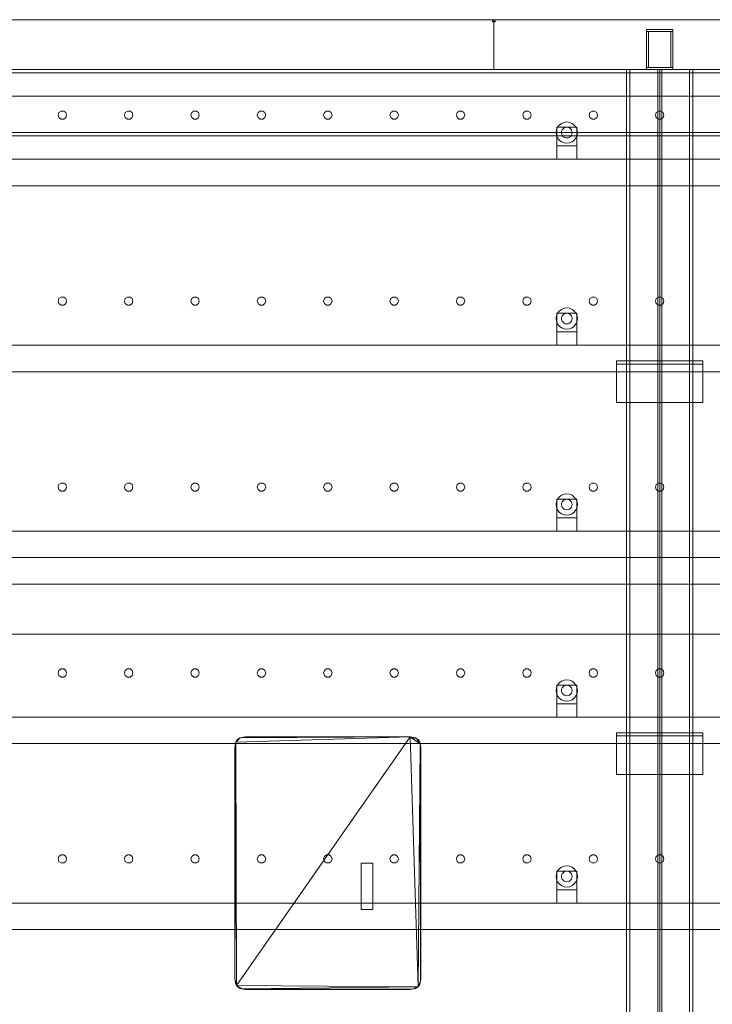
# Model space of a CAD drawing. Header units: millimetres. Extents: x -1970 to 61924, y -58230 to 6847.
# Tile 837 of 925: x 42497 to 43540, y 1518 to 3000. Entities that reach past the tile are written whole.
import ezdxf

# ---------------------------------------------------------------- set-up
doc = ezdxf.new("R2010")
doc.units = ezdxf.units.MM
doc.layers.add('lateral_secador', color=7, linetype='Continuous', lineweight=0)

msp = doc.modelspace()

# ---------------------------------------------------------------- linework, layer by layer
at = {"layer": 'lateral_secador'}
for p, q in [((42211.134, 3000), (43211.134, 3000)), ((43209.134, 3000), (43213.134, 3000)), ((43209.134, 3000), (43209.134, 2997)), ((43209.134, 2997), (43213.134, 2997)), ((43211.134, 2925), (43211.134, 3000)), ((43211.134, 3000), (44211.134, 3000)), ((43213.134, 2997), (43213.134, 3000)), ((43441.134, 2985), (43481.134, 2985)), ((43441.134, 2985), (43441.134, 2982)), ((43441.134, 2982), (43481.134, 2982)), ((43441.134, 2982), (43444.134, 2982)), ((43441.134, 2982), (43441.134, 2928)), ((43444.134, 2928), (43444.134, 2982)), ((43478.134, 2982), (43481.134, 2982)), ((43478.134, 2982), (43478.134, 2928)), ((43481.134, 2982), (43481.134, 2985)), ((43481.134, 2928), (43481.134, 2982)), ((40461.134, 2925), (60461.134, 2925)), ((42211.134, 2925), (43211.134, 2925)), ((42461.134, 2925), (43461.134, 2925)), ((43211.134, 2925), (44211.134, 2925)), ((43411.134, 2925), (43511.134, 2925)), ((43411.134, 2925), (43411.134, 20)), ((43411.134, 2925), (43416.134, 2925)), ((43416.134, 20), (43416.134, 2925)), ((43441.134, 2928), (43481.134, 2928)), ((43441.134, 2928), (43441.134, 2925)), ((43441.134, 2928), (43444.134, 2928)), ((43441.134, 2925), (43481.134, 2925)), ((43458.134, 2925), (43464.134, 2925)), ((43458.134, 2925), (43458.134, 60)), ((43461.134, 0), (43461.134, 2925)), ((43461.134, 2925), (44461.134, 2925)), ((43464.134, 60), (43464.134, 2925)), ((43478.134, 2928), (43481.134, 2928)), ((43481.134, 2925), (43481.134, 2928)), ((43506.134, 2925), (43511.134, 2925)), ((43506.134, 2925), (43506.134, 20)), ((43511.134, 20), (43511.134, 2925)), ((40461.134, 2920), (60461.134, 2920)), ((40461.134, 2885), (60461.134, 2885)), ((42559.172, 2862.389), (42555.997, 2860.082)), ((42563.096, 2862.389), (42559.172, 2862.389)), ((42566.271, 2860.082), (42563.096, 2862.389)), ((42659.172, 2862.389), (42655.997, 2860.082)), ((42663.096, 2862.389), (42659.172, 2862.389)), ((42666.271, 2860.082), (42663.096, 2862.389)), ((42759.172, 2862.389), (42755.997, 2860.082)), ((42763.096, 2862.389), (42759.172, 2862.389)), ((42766.271, 2860.082), (42763.096, 2862.389)), ((42859.172, 2862.389), (42855.997, 2860.082)), ((42863.096, 2862.389), (42859.172, 2862.389)), ((42866.271, 2860.082), (42863.096, 2862.389)), ((42959.172, 2862.389), (42955.997, 2860.082)), ((42963.096, 2862.389), (42959.172, 2862.389)), ((42966.271, 2860.082), (42963.096, 2862.389)), ((43059.172, 2862.389), (43055.997, 2860.082)), ((43063.096, 2862.389), (43059.172, 2862.389)), ((43066.271, 2860.082), (43063.096, 2862.389)), ((43159.172, 2862.389), (43155.997, 2860.082)), ((43163.096, 2862.389), (43159.172, 2862.389)), ((43166.271, 2860.082), (43163.096, 2862.389)), ((43259.172, 2862.389), (43255.997, 2860.082)), ((43263.096, 2862.389), (43259.172, 2862.389)), ((43266.271, 2860.082), (43263.096, 2862.389)), ((43359.172, 2862.389), (43355.997, 2860.082)), ((43363.096, 2862.389), (43359.172, 2862.389)), ((43366.271, 2860.082), (43363.096, 2862.389)), ((43459.172, 2862.389), (43455.997, 2860.082)), ((43463.096, 2862.389), (43459.172, 2862.389)), ((43466.271, 2860.082), (43463.096, 2862.389)), ((42555.997, 2860.082), (42554.784, 2856.35)), ((42554.784, 2856.35), (42555.997, 2852.618)), ((42555.997, 2852.618), (42559.172, 2850.311)), ((42559.172, 2850.311), (42563.096, 2850.311)), ((42563.096, 2850.311), (42566.271, 2852.618)), ((42567.484, 2856.35), (42566.271, 2860.082)), ((42566.271, 2852.618), (42567.484, 2856.35)), ((42655.997, 2860.082), (42654.784, 2856.35)), ((42654.784, 2856.35), (42655.997, 2852.618)), ((42655.997, 2852.618), (42659.172, 2850.311)), ((42659.172, 2850.311), (42663.096, 2850.311)), ((42663.096, 2850.311), (42666.271, 2852.618)), ((42667.484, 2856.35), (42666.271, 2860.082)), ((42666.271, 2852.618), (42667.484, 2856.35)), ((42755.997, 2860.082), (42754.784, 2856.35)), ((42754.784, 2856.35), (42755.997, 2852.618)), ((42755.997, 2852.618), (42759.172, 2850.311)), ((42759.172, 2850.311), (42763.096, 2850.311)), ((42763.096, 2850.311), (42766.271, 2852.618)), ((42767.484, 2856.35), (42766.271, 2860.082)), ((42766.271, 2852.618), (42767.484, 2856.35)), ((42855.997, 2860.082), (42854.784, 2856.35)), ((42854.784, 2856.35), (42855.997, 2852.618)), ((42855.997, 2852.618), (42859.172, 2850.311)), ((42859.172, 2850.311), (42863.096, 2850.311)), ((42863.096, 2850.311), (42866.271, 2852.618)), ((42867.484, 2856.35), (42866.271, 2860.082)), ((42866.271, 2852.618), (42867.484, 2856.35)), ((42955.997, 2860.082), (42954.784, 2856.35)), ((42954.784, 2856.35), (42955.997, 2852.618)), ((42955.997, 2852.618), (42959.172, 2850.311)), ((42959.172, 2850.311), (42963.096, 2850.311)), ((42963.096, 2850.311), (42966.271, 2852.618)), ((42967.484, 2856.35), (42966.271, 2860.082)), ((42966.271, 2852.618), (42967.484, 2856.35)), ((43055.997, 2860.082), (43054.784, 2856.35)), ((43054.784, 2856.35), (43055.997, 2852.618)), ((43055.997, 2852.618), (43059.172, 2850.311)), ((43059.172, 2850.311), (43063.096, 2850.311)), ((43063.096, 2850.311), (43066.271, 2852.618)), ((43067.484, 2856.35), (43066.271, 2860.082)), ((43066.271, 2852.618), (43067.484, 2856.35)), ((43155.997, 2860.082), (43154.784, 2856.35)), ((43154.784, 2856.35), (43155.997, 2852.618)), ((43155.997, 2852.618), (43159.172, 2850.311)), ((43159.172, 2850.311), (43163.096, 2850.311)), ((43163.096, 2850.311), (43166.271, 2852.618)), ((43167.484, 2856.35), (43166.271, 2860.082)), ((43166.271, 2852.618), (43167.484, 2856.35)), ((43255.997, 2860.082), (43254.784, 2856.35)), ((43254.784, 2856.35), (43255.997, 2852.618)), ((43255.997, 2852.618), (43259.172, 2850.311)), ((43259.172, 2850.311), (43263.096, 2850.311)), ((43263.096, 2850.311), (43266.271, 2852.618)), ((43267.484, 2856.35), (43266.271, 2860.082)), ((43266.271, 2852.618), (43267.484, 2856.35)), ((43355.997, 2860.082), (43354.784, 2856.35)), ((43354.784, 2856.35), (43355.997, 2852.618)), ((43355.997, 2852.618), (43359.172, 2850.311)), ((43359.172, 2850.311), (43363.096, 2850.311)), ((43363.096, 2850.311), (43366.271, 2852.618)), ((43367.484, 2856.35), (43366.271, 2860.082)), ((43366.271, 2852.618), (43367.484, 2856.35)), ((43455.997, 2860.082), (43454.784, 2856.35)), ((43454.784, 2856.35), (43455.997, 2852.618)), ((43455.997, 2852.618), (43459.172, 2850.311)), ((43459.172, 2850.311), (43463.096, 2850.311)), ((43463.096, 2850.311), (43466.271, 2852.618)), ((43467.484, 2856.35), (43466.271, 2860.082)), ((43466.271, 2852.618), (43467.484, 2856.35)), ((43305.679, 2834.141), (43305.134, 2830)), ((43307.277, 2838), (43305.679, 2834.141)), ((43306.134, 2838), (43336.134, 2838)), ((43306.134, 2838), (43306.134, 2810)), ((43309.82, 2841.314), (43307.277, 2838)), ((43313.134, 2843.856), (43309.82, 2841.314)), ((43316.993, 2845.455), (43313.134, 2843.856)), ((43313.406, 2832.071), (43313.134, 2830)), ((43314.206, 2834), (43313.406, 2832.071)), ((43315.477, 2835.657), (43314.206, 2834)), ((43317.134, 2836.928), (43315.477, 2835.657)), ((43321.134, 2846), (43316.993, 2845.455)), ((43319.063, 2837.727), (43317.134, 2836.928)), ((43321.134, 2838), (43319.063, 2837.727)), ((43325.275, 2845.455), (43321.134, 2846)), ((43323.204, 2837.727), (43321.134, 2838)), ((43325.134, 2836.928), (43323.204, 2837.727)), ((43326.791, 2835.657), (43325.134, 2836.928)), ((43329.134, 2843.856), (43325.275, 2845.455)), ((43328.062, 2834), (43326.791, 2835.657)), ((43328.861, 2832.071), (43328.062, 2834)), ((43329.134, 2830), (43328.861, 2832.071)), ((43332.448, 2841.314), (43329.134, 2843.856)), ((43334.99, 2838), (43332.448, 2841.314)), ((43336.589, 2834.141), (43334.99, 2838)), ((43336.134, 2810), (43336.134, 2838)), ((43337.134, 2830), (43336.589, 2834.141)), ((40461.134, 2830), (60461.134, 2830)), ((40461.134, 2825), (60461.134, 2825)), ((43305.134, 2830), (43305.679, 2825.859)), ((43305.679, 2825.859), (43307.277, 2822)), ((43307.277, 2822), (43309.82, 2818.686)), ((43309.82, 2818.686), (43313.134, 2816.144)), ((43313.134, 2830), (43313.406, 2827.929)), ((43313.406, 2827.929), (43314.206, 2826)), ((43314.206, 2826), (43315.477, 2824.343)), ((43315.477, 2824.343), (43317.134, 2823.072)), ((43317.134, 2823.072), (43319.063, 2822.273)), ((43319.063, 2822.273), (43321.134, 2822)), ((43321.134, 2822), (43323.204, 2822.273)), ((43323.204, 2822.273), (43325.134, 2823.072)), ((43325.134, 2823.072), (43326.791, 2824.343)), ((43326.791, 2824.343), (43328.062, 2826)), ((43328.062, 2826), (43328.861, 2827.929)), ((43328.861, 2827.929), (43329.134, 2830)), ((43329.134, 2816.144), (43332.448, 2818.686)), ((43332.448, 2818.686), (43334.99, 2822)), ((43334.99, 2822), (43336.589, 2825.859)), ((43336.589, 2825.859), (43337.134, 2830)), ((43306.134, 2810), (43336.134, 2810)), ((43306.134, 2810), (43306.134, 2790)), ((43313.134, 2816.144), (43316.993, 2814.545)), ((43316.993, 2814.545), (43321.134, 2814)), ((43321.134, 2814), (43325.275, 2814.545)), ((43325.275, 2814.545), (43329.134, 2816.144)), ((43336.134, 2790), (43336.134, 2810)), ((40811.134, 2790), (60111.134, 2790)), ((43306.134, 2790), (43336.134, 2790)), ((40811.134, 2750), (60111.134, 2750)), ((42555.997, 2580.082), (42554.784, 2576.35)), ((42559.172, 2582.389), (42555.997, 2580.082)), ((42563.096, 2582.389), (42559.172, 2582.389)), ((42566.271, 2580.082), (42563.096, 2582.389)), ((42567.484, 2576.35), (42566.271, 2580.082)), ((42655.997, 2580.082), (42654.784, 2576.35)), ((42659.172, 2582.389), (42655.997, 2580.082)), ((42663.096, 2582.389), (42659.172, 2582.389)), ((42666.271, 2580.082), (42663.096, 2582.389)), ((42667.484, 2576.35), (42666.271, 2580.082)), ((42755.997, 2580.082), (42754.784, 2576.35)), ((42759.172, 2582.389), (42755.997, 2580.082)), ((42763.096, 2582.389), (42759.172, 2582.389)), ((42766.271, 2580.082), (42763.096, 2582.389)), ((42767.484, 2576.35), (42766.271, 2580.082)), ((42855.997, 2580.082), (42854.784, 2576.35)), ((42859.172, 2582.389), (42855.997, 2580.082)), ((42863.096, 2582.389), (42859.172, 2582.389)), ((42866.271, 2580.082), (42863.096, 2582.389)), ((42867.484, 2576.35), (42866.271, 2580.082)), ((42955.997, 2580.082), (42954.784, 2576.35)), ((42959.172, 2582.389), (42955.997, 2580.082)), ((42963.096, 2582.389), (42959.172, 2582.389)), ((42966.271, 2580.082), (42963.096, 2582.389)), ((42967.484, 2576.35), (42966.271, 2580.082)), ((43055.997, 2580.082), (43054.784, 2576.35)), ((43059.172, 2582.389), (43055.997, 2580.082)), ((43063.096, 2582.389), (43059.172, 2582.389)), ((43066.271, 2580.082), (43063.096, 2582.389)), ((43067.484, 2576.35), (43066.271, 2580.082)), ((43155.997, 2580.082), (43154.784, 2576.35)), ((43159.172, 2582.389), (43155.997, 2580.082)), ((43163.096, 2582.389), (43159.172, 2582.389)), ((43166.271, 2580.082), (43163.096, 2582.389)), ((43167.484, 2576.35), (43166.271, 2580.082)), ((43255.997, 2580.082), (43254.784, 2576.35)), ((43259.172, 2582.389), (43255.997, 2580.082)), ((43263.096, 2582.389), (43259.172, 2582.389)), ((43266.271, 2580.082), (43263.096, 2582.389)), ((43267.484, 2576.35), (43266.271, 2580.082)), ((43355.997, 2580.082), (43354.784, 2576.35)), ((43359.172, 2582.389), (43355.997, 2580.082)), ((43363.096, 2582.389), (43359.172, 2582.389)), ((43366.271, 2580.082), (43363.096, 2582.389)), ((43367.484, 2576.35), (43366.271, 2580.082)), ((43455.997, 2580.082), (43454.784, 2576.35)), ((43459.172, 2582.389), (43455.997, 2580.082)), ((43463.096, 2582.389), (43459.172, 2582.389)), ((43466.271, 2580.082), (43463.096, 2582.389)), ((43467.484, 2576.35), (43466.271, 2580.082)), ((42554.784, 2576.35), (42555.997, 2572.618)), ((42555.997, 2572.618), (42559.172, 2570.311)), ((42559.172, 2570.311), (42563.096, 2570.311)), ((42563.096, 2570.311), (42566.271, 2572.618)), ((42566.271, 2572.618), (42567.484, 2576.35)), ((42654.784, 2576.35), (42655.997, 2572.618)), ((42655.997, 2572.618), (42659.172, 2570.311)), ((42659.172, 2570.311), (42663.096, 2570.311)), ((42663.096, 2570.311), (42666.271, 2572.618)), ((42666.271, 2572.618), (42667.484, 2576.35)), ((42754.784, 2576.35), (42755.997, 2572.618)), ((42755.997, 2572.618), (42759.172, 2570.311)), ((42759.172, 2570.311), (42763.096, 2570.311)), ((42763.096, 2570.311), (42766.271, 2572.618)), ((42766.271, 2572.618), (42767.484, 2576.35)), ((42854.784, 2576.35), (42855.997, 2572.618)), ((42855.997, 2572.618), (42859.172, 2570.311)), ((42859.172, 2570.311), (42863.096, 2570.311)), ((42863.096, 2570.311), (42866.271, 2572.618)), ((42866.271, 2572.618), (42867.484, 2576.35)), ((42954.784, 2576.35), (42955.997, 2572.618)), ((42955.997, 2572.618), (42959.172, 2570.311)), ((42959.172, 2570.311), (42963.096, 2570.311)), ((42963.096, 2570.311), (42966.271, 2572.618)), ((42966.271, 2572.618), (42967.484, 2576.35)), ((43054.784, 2576.35), (43055.997, 2572.618)), ((43055.997, 2572.618), (43059.172, 2570.311)), ((43059.172, 2570.311), (43063.096, 2570.311)), ((43063.096, 2570.311), (43066.271, 2572.618)), ((43066.271, 2572.618), (43067.484, 2576.35)), ((43154.784, 2576.35), (43155.997, 2572.618)), ((43155.997, 2572.618), (43159.172, 2570.311)), ((43159.172, 2570.311), (43163.096, 2570.311)), ((43163.096, 2570.311), (43166.271, 2572.618)), ((43166.271, 2572.618), (43167.484, 2576.35)), ((43254.784, 2576.35), (43255.997, 2572.618)), ((43255.997, 2572.618), (43259.172, 2570.311)), ((43259.172, 2570.311), (43263.096, 2570.311)), ((43263.096, 2570.311), (43266.271, 2572.618)), ((43266.271, 2572.618), (43267.484, 2576.35)), ((43316.993, 2565.455), (43313.134, 2563.856)), ((43321.134, 2566), (43316.993, 2565.455)), ((43325.275, 2565.455), (43321.134, 2566)), ((43329.134, 2563.856), (43325.275, 2565.455)), ((43354.784, 2576.35), (43355.997, 2572.618)), ((43355.997, 2572.618), (43359.172, 2570.311)), ((43359.172, 2570.311), (43363.096, 2570.311)), ((43363.096, 2570.311), (43366.271, 2572.618)), ((43366.271, 2572.618), (43367.484, 2576.35)), ((43454.784, 2576.35), (43455.997, 2572.618)), ((43455.997, 2572.618), (43459.172, 2570.311)), ((43459.172, 2570.311), (43463.096, 2570.311)), ((43463.096, 2570.311), (43466.271, 2572.618)), ((43466.271, 2572.618), (43467.484, 2576.35)), ((43305.679, 2554.141), (43305.134, 2550)), ((43305.134, 2550), (43305.679, 2545.859)), ((43307.277, 2558), (43305.679, 2554.141)), ((43306.134, 2558), (43336.134, 2558)), ((43306.134, 2558), (43306.134, 2530)), ((43309.82, 2561.314), (43307.277, 2558)), ((43313.134, 2563.856), (43309.82, 2561.314)), ((43313.406, 2552.071), (43313.134, 2550)), ((43313.134, 2550), (43313.406, 2547.929)), ((43314.206, 2554), (43313.406, 2552.071)), ((43315.477, 2555.657), (43314.206, 2554)), ((43317.134, 2556.928), (43315.477, 2555.657)), ((43319.063, 2557.727), (43317.134, 2556.928)), ((43321.134, 2558), (43319.063, 2557.727)), ((43323.204, 2557.727), (43321.134, 2558)), ((43325.134, 2556.928), (43323.204, 2557.727)), ((43326.791, 2555.657), (43325.134, 2556.928)), ((43328.062, 2554), (43326.791, 2555.657)), ((43328.861, 2552.071), (43328.062, 2554)), ((43329.134, 2550), (43328.861, 2552.071)), ((43328.861, 2547.929), (43329.134, 2550)), ((43332.448, 2561.314), (43329.134, 2563.856)), ((43334.99, 2558), (43332.448, 2561.314)), ((43336.589, 2554.141), (43334.99, 2558)), ((43336.134, 2530), (43336.134, 2558)), ((43337.134, 2550), (43336.589, 2554.141)), ((43336.589, 2545.859), (43337.134, 2550)), ((43305.679, 2545.859), (43307.277, 2542)), ((43307.277, 2542), (43309.82, 2538.686)), ((43309.82, 2538.686), (43313.134, 2536.144)), ((43313.134, 2536.144), (43316.993, 2534.545)), ((43313.406, 2547.929), (43314.206, 2546)), ((43314.206, 2546), (43315.477, 2544.343)), ((43315.477, 2544.343), (43317.134, 2543.072)), ((43317.134, 2543.072), (43319.063, 2542.273)), ((43319.063, 2542.273), (43321.134, 2542)), ((43321.134, 2542), (43323.204, 2542.273)), ((43323.204, 2542.273), (43325.134, 2543.072)), ((43325.134, 2543.072), (43326.791, 2544.343)), ((43325.275, 2534.545), (43329.134, 2536.144)), ((43326.791, 2544.343), (43328.062, 2546)), ((43328.062, 2546), (43328.861, 2547.929)), ((43329.134, 2536.144), (43332.448, 2538.686)), ((43332.448, 2538.686), (43334.99, 2542)), ((43334.99, 2542), (43336.589, 2545.859)), ((43306.134, 2530), (43336.134, 2530)), ((43306.134, 2530), (43306.134, 2510)), ((43316.993, 2534.545), (43321.134, 2534)), ((43321.134, 2534), (43325.275, 2534.545)), ((43336.134, 2510), (43336.134, 2530)), ((40811.134, 2510), (60111.134, 2510)), ((43306.134, 2510), (43336.134, 2510)), ((43396.134, 2486.5), (43526.134, 2486.5)), ((43396.134, 2486.5), (43396.134, 2423.5)), ((43396.134, 2486.5), (43396.134, 2481.5)), ((43396.134, 2481.5), (43526.134, 2481.5)), ((43526.134, 2423.5), (43526.134, 2486.5)), ((43526.134, 2481.5), (43526.134, 2486.5)), ((40811.134, 2470), (60111.134, 2470)), ((43396.134, 2423.5), (43526.134, 2423.5)), ((42555.997, 2300.082), (42554.784, 2296.35)), ((42559.172, 2302.389), (42555.997, 2300.082)), ((42563.096, 2302.389), (42559.172, 2302.389)), ((42566.271, 2300.082), (42563.096, 2302.389)), ((42567.484, 2296.35), (42566.271, 2300.082)), ((42655.997, 2300.082), (42654.784, 2296.35)), ((42659.172, 2302.389), (42655.997, 2300.082)), ((42663.096, 2302.389), (42659.172, 2302.389)), ((42666.271, 2300.082), (42663.096, 2302.389)), ((42667.484, 2296.35), (42666.271, 2300.082)), ((42755.997, 2300.082), (42754.784, 2296.35)), ((42759.172, 2302.389), (42755.997, 2300.082)), ((42763.096, 2302.389), (42759.172, 2302.389)), ((42766.271, 2300.082), (42763.096, 2302.389)), ((42767.484, 2296.35), (42766.271, 2300.082)), ((42855.997, 2300.082), (42854.784, 2296.35)), ((42859.172, 2302.389), (42855.997, 2300.082)), ((42863.096, 2302.389), (42859.172, 2302.389)), ((42866.271, 2300.082), (42863.096, 2302.389)), ((42867.484, 2296.35), (42866.271, 2300.082)), ((42955.997, 2300.082), (42954.784, 2296.35)), ((42959.172, 2302.389), (42955.997, 2300.082)), ((42963.096, 2302.389), (42959.172, 2302.389)), ((42966.271, 2300.082), (42963.096, 2302.389)), ((42967.484, 2296.35), (42966.271, 2300.082)), ((43055.997, 2300.082), (43054.784, 2296.35)), ((43059.172, 2302.389), (43055.997, 2300.082)), ((43063.096, 2302.389), (43059.172, 2302.389)), ((43066.271, 2300.082), (43063.096, 2302.389)), ((43067.484, 2296.35), (43066.271, 2300.082)), ((43155.997, 2300.082), (43154.784, 2296.35)), ((43159.172, 2302.389), (43155.997, 2300.082)), ((43163.096, 2302.389), (43159.172, 2302.389)), ((43166.271, 2300.082), (43163.096, 2302.389)), ((43167.484, 2296.35), (43166.271, 2300.082)), ((43255.997, 2300.082), (43254.784, 2296.35)), ((43259.172, 2302.389), (43255.997, 2300.082)), ((43263.096, 2302.389), (43259.172, 2302.389)), ((43266.271, 2300.082), (43263.096, 2302.389)), ((43267.484, 2296.35), (43266.271, 2300.082)), ((43355.997, 2300.082), (43354.784, 2296.35)), ((43359.172, 2302.389), (43355.997, 2300.082)), ((43363.096, 2302.389), (43359.172, 2302.389)), ((43366.271, 2300.082), (43363.096, 2302.389)), ((43367.484, 2296.35), (43366.271, 2300.082)), ((43455.997, 2300.082), (43454.784, 2296.35)), ((43459.172, 2302.389), (43455.997, 2300.082)), ((43463.096, 2302.389), (43459.172, 2302.389)), ((43466.271, 2300.082), (43463.096, 2302.389)), ((43467.484, 2296.35), (43466.271, 2300.082)), ((42554.784, 2296.35), (42555.997, 2292.618)), ((42555.997, 2292.618), (42559.172, 2290.311)), ((42559.172, 2290.311), (42563.096, 2290.311)), ((42563.096, 2290.311), (42566.271, 2292.618)), ((42566.271, 2292.618), (42567.484, 2296.35)), ((42654.784, 2296.35), (42655.997, 2292.618)), ((42655.997, 2292.618), (42659.172, 2290.311)), ((42659.172, 2290.311), (42663.096, 2290.311)), ((42663.096, 2290.311), (42666.271, 2292.618)), ((42666.271, 2292.618), (42667.484, 2296.35)), ((42754.784, 2296.35), (42755.997, 2292.618)), ((42755.997, 2292.618), (42759.172, 2290.311)), ((42759.172, 2290.311), (42763.096, 2290.311)), ((42763.096, 2290.311), (42766.271, 2292.618)), ((42766.271, 2292.618), (42767.484, 2296.35)), ((42854.784, 2296.35), (42855.997, 2292.618)), ((42855.997, 2292.618), (42859.172, 2290.311)), ((42859.172, 2290.311), (42863.096, 2290.311)), ((42863.096, 2290.311), (42866.271, 2292.618)), ((42866.271, 2292.618), (42867.484, 2296.35)), ((42954.784, 2296.35), (42955.997, 2292.618)), ((42955.997, 2292.618), (42959.172, 2290.311)), ((42959.172, 2290.311), (42963.096, 2290.311)), ((42963.096, 2290.311), (42966.271, 2292.618)), ((42966.271, 2292.618), (42967.484, 2296.35)), ((43054.784, 2296.35), (43055.997, 2292.618)), ((43055.997, 2292.618), (43059.172, 2290.311)), ((43059.172, 2290.311), (43063.096, 2290.311)), ((43063.096, 2290.311), (43066.271, 2292.618)), ((43066.271, 2292.618), (43067.484, 2296.35)), ((43154.784, 2296.35), (43155.997, 2292.618)), ((43155.997, 2292.618), (43159.172, 2290.311)), ((43159.172, 2290.311), (43163.096, 2290.311)), ((43163.096, 2290.311), (43166.271, 2292.618)), ((43166.271, 2292.618), (43167.484, 2296.35)), ((43254.784, 2296.35), (43255.997, 2292.618)), ((43255.997, 2292.618), (43259.172, 2290.311)), ((43259.172, 2290.311), (43263.096, 2290.311)), ((43263.096, 2290.311), (43266.271, 2292.618)), ((43266.271, 2292.618), (43267.484, 2296.35)), ((43313.134, 2283.856), (43309.82, 2281.314)), ((43316.993, 2285.455), (43313.134, 2283.856)), ((43321.134, 2286), (43316.993, 2285.455)), ((43325.275, 2285.455), (43321.134, 2286)), ((43329.134, 2283.856), (43325.275, 2285.455)), ((43332.448, 2281.314), (43329.134, 2283.856)), ((43354.784, 2296.35), (43355.997, 2292.618)), ((43355.997, 2292.618), (43359.172, 2290.311)), ((43359.172, 2290.311), (43363.096, 2290.311)), ((43363.096, 2290.311), (43366.271, 2292.618)), ((43366.271, 2292.618), (43367.484, 2296.35)), ((43454.784, 2296.35), (43455.997, 2292.618)), ((43455.997, 2292.618), (43459.172, 2290.311)), ((43459.172, 2290.311), (43463.096, 2290.311)), ((43463.096, 2290.311), (43466.271, 2292.618)), ((43466.271, 2292.618), (43467.484, 2296.35)), ((43305.679, 2274.141), (43305.134, 2270)), ((43305.134, 2270), (43305.679, 2265.859)), ((43307.277, 2278), (43305.679, 2274.141)), ((43306.134, 2278), (43336.134, 2278)), ((43306.134, 2278), (43306.134, 2250)), ((43309.82, 2281.314), (43307.277, 2278)), ((43313.406, 2272.071), (43313.134, 2270)), ((43313.134, 2270), (43313.406, 2267.929)), ((43314.206, 2274), (43313.406, 2272.071)), ((43315.477, 2275.657), (43314.206, 2274)), ((43317.134, 2276.928), (43315.477, 2275.657)), ((43319.063, 2277.727), (43317.134, 2276.928)), ((43321.134, 2278), (43319.063, 2277.727)), ((43323.204, 2277.727), (43321.134, 2278)), ((43325.134, 2276.928), (43323.204, 2277.727)), ((43326.791, 2275.657), (43325.134, 2276.928)), ((43328.062, 2274), (43326.791, 2275.657)), ((43328.861, 2272.071), (43328.062, 2274)), ((43329.134, 2270), (43328.861, 2272.071)), ((43328.861, 2267.929), (43329.134, 2270)), ((43334.99, 2278), (43332.448, 2281.314)), ((43336.589, 2274.141), (43334.99, 2278)), ((43336.134, 2250), (43336.134, 2278)), ((43337.134, 2270), (43336.589, 2274.141)), ((43336.589, 2265.859), (43337.134, 2270)), ((43305.679, 2265.859), (43307.277, 2262)), ((43307.277, 2262), (43309.82, 2258.686)), ((43309.82, 2258.686), (43313.134, 2256.144)), ((43313.134, 2256.144), (43316.993, 2254.545)), ((43313.406, 2267.929), (43314.206, 2266)), ((43314.206, 2266), (43315.477, 2264.343)), ((43315.477, 2264.343), (43317.134, 2263.072)), ((43316.993, 2254.545), (43321.134, 2254)), ((43317.134, 2263.072), (43319.063, 2262.273)), ((43319.063, 2262.273), (43321.134, 2262)), ((43321.134, 2262), (43323.204, 2262.273)), ((43321.134, 2254), (43325.275, 2254.545)), ((43323.204, 2262.273), (43325.134, 2263.072)), ((43325.134, 2263.072), (43326.791, 2264.343)), ((43325.275, 2254.545), (43329.134, 2256.144)), ((43326.791, 2264.343), (43328.062, 2266)), ((43328.062, 2266), (43328.861, 2267.929)), ((43329.134, 2256.144), (43332.448, 2258.686)), ((43332.448, 2258.686), (43334.99, 2262)), ((43334.99, 2262), (43336.589, 2265.859)), ((43306.134, 2250), (43336.134, 2250)), ((43306.134, 2250), (43306.134, 2230)), ((43336.134, 2230), (43336.134, 2250)), ((40811.134, 2230), (60111.134, 2230)), ((43306.134, 2230), (43336.134, 2230)), ((40811.134, 2190), (60111.134, 2190)), ((41461.134, 2150), (44461.134, 2150)), ((41461.134, 2075), (44461.134, 2075)), ((42461.134, 2075), (43461.134, 2075)), ((43458.134, 2075), (43464.134, 2075)), ((43458.134, 2075), (43458.134, 135)), ((43461.134, 135), (43461.134, 2075)), ((43461.134, 2075), (44461.134, 2075)), ((43464.134, 135), (43464.134, 2075)), ((42555.997, 2020.082), (42554.784, 2016.35)), ((42554.784, 2016.35), (42555.997, 2012.618)), ((42559.172, 2022.389), (42555.997, 2020.082)), ((42563.096, 2022.389), (42559.172, 2022.389)), ((42566.271, 2020.082), (42563.096, 2022.389)), ((42567.484, 2016.35), (42566.271, 2020.082)), ((42566.271, 2012.618), (42567.484, 2016.35)), ((42655.997, 2020.082), (42654.784, 2016.35)), ((42654.784, 2016.35), (42655.997, 2012.618)), ((42659.172, 2022.389), (42655.997, 2020.082)), ((42663.096, 2022.389), (42659.172, 2022.389)), ((42666.271, 2020.082), (42663.096, 2022.389)), ((42667.484, 2016.35), (42666.271, 2020.082)), ((42666.271, 2012.618), (42667.484, 2016.35)), ((42755.997, 2020.082), (42754.784, 2016.35)), ((42754.784, 2016.35), (42755.997, 2012.618)), ((42759.172, 2022.389), (42755.997, 2020.082)), ((42763.096, 2022.389), (42759.172, 2022.389)), ((42766.271, 2020.082), (42763.096, 2022.389)), ((42767.484, 2016.35), (42766.271, 2020.082)), ((42766.271, 2012.618), (42767.484, 2016.35)), ((42855.997, 2020.082), (42854.784, 2016.35)), ((42854.784, 2016.35), (42855.997, 2012.618)), ((42859.172, 2022.389), (42855.997, 2020.082)), ((42863.096, 2022.389), (42859.172, 2022.389)), ((42866.271, 2020.082), (42863.096, 2022.389)), ((42867.484, 2016.35), (42866.271, 2020.082)), ((42866.271, 2012.618), (42867.484, 2016.35)), ((42955.997, 2020.082), (42954.784, 2016.35)), ((42954.784, 2016.35), (42955.997, 2012.618)), ((42959.172, 2022.389), (42955.997, 2020.082)), ((42963.096, 2022.389), (42959.172, 2022.389)), ((42966.271, 2020.082), (42963.096, 2022.389)), ((42967.484, 2016.35), (42966.271, 2020.082)), ((42966.271, 2012.618), (42967.484, 2016.35)), ((43055.997, 2020.082), (43054.784, 2016.35)), ((43054.784, 2016.35), (43055.997, 2012.618)), ((43059.172, 2022.389), (43055.997, 2020.082)), ((43063.096, 2022.389), (43059.172, 2022.389)), ((43066.271, 2020.082), (43063.096, 2022.389)), ((43067.484, 2016.35), (43066.271, 2020.082)), ((43066.271, 2012.618), (43067.484, 2016.35)), ((43155.997, 2020.082), (43154.784, 2016.35)), ((43154.784, 2016.35), (43155.997, 2012.618)), ((43159.172, 2022.389), (43155.997, 2020.082)), ((43163.096, 2022.389), (43159.172, 2022.389)), ((43166.271, 2020.082), (43163.096, 2022.389)), ((43167.484, 2016.35), (43166.271, 2020.082)), ((43166.271, 2012.618), (43167.484, 2016.35)), ((43255.997, 2020.082), (43254.784, 2016.35)), ((43254.784, 2016.35), (43255.997, 2012.618)), ((43259.172, 2022.389), (43255.997, 2020.082)), ((43263.096, 2022.389), (43259.172, 2022.389)), ((43266.271, 2020.082), (43263.096, 2022.389)), ((43267.484, 2016.35), (43266.271, 2020.082)), ((43266.271, 2012.618), (43267.484, 2016.35)), ((43355.997, 2020.082), (43354.784, 2016.35)), ((43354.784, 2016.35), (43355.997, 2012.618)), ((43359.172, 2022.389), (43355.997, 2020.082)), ((43363.096, 2022.389), (43359.172, 2022.389)), ((43366.271, 2020.082), (43363.096, 2022.389)), ((43367.484, 2016.35), (43366.271, 2020.082)), ((43366.271, 2012.618), (43367.484, 2016.35)), ((43455.997, 2020.082), (43454.784, 2016.35)), ((43454.784, 2016.35), (43455.997, 2012.618)), ((43459.172, 2022.389), (43455.997, 2020.082)), ((43463.096, 2022.389), (43459.172, 2022.389)), ((43466.271, 2020.082), (43463.096, 2022.389)), ((43467.484, 2016.35), (43466.271, 2020.082)), ((43466.271, 2012.618), (43467.484, 2016.35)), ((42555.997, 2012.618), (42559.172, 2010.311)), ((42559.172, 2010.311), (42563.096, 2010.311)), ((42563.096, 2010.311), (42566.271, 2012.618)), ((42655.997, 2012.618), (42659.172, 2010.311)), ((42659.172, 2010.311), (42663.096, 2010.311)), ((42663.096, 2010.311), (42666.271, 2012.618)), ((42755.997, 2012.618), (42759.172, 2010.311)), ((42759.172, 2010.311), (42763.096, 2010.311)), ((42763.096, 2010.311), (42766.271, 2012.618)), ((42855.997, 2012.618), (42859.172, 2010.311)), ((42859.172, 2010.311), (42863.096, 2010.311)), ((42863.096, 2010.311), (42866.271, 2012.618)), ((42955.997, 2012.618), (42959.172, 2010.311)), ((42959.172, 2010.311), (42963.096, 2010.311)), ((42963.096, 2010.311), (42966.271, 2012.618)), ((43055.997, 2012.618), (43059.172, 2010.311)), ((43059.172, 2010.311), (43063.096, 2010.311)), ((43063.096, 2010.311), (43066.271, 2012.618)), ((43155.997, 2012.618), (43159.172, 2010.311)), ((43159.172, 2010.311), (43163.096, 2010.311)), ((43163.096, 2010.311), (43166.271, 2012.618)), ((43255.997, 2012.618), (43259.172, 2010.311)), ((43259.172, 2010.311), (43263.096, 2010.311)), ((43263.096, 2010.311), (43266.271, 2012.618)), ((43313.134, 2003.856), (43309.82, 2001.314)), ((43316.993, 2005.455), (43313.134, 2003.856)), ((43321.134, 2006), (43316.993, 2005.455)), ((43325.275, 2005.455), (43321.134, 2006)), ((43329.134, 2003.856), (43325.275, 2005.455)), ((43332.448, 2001.314), (43329.134, 2003.856)), ((43355.997, 2012.618), (43359.172, 2010.311)), ((43359.172, 2010.311), (43363.096, 2010.311)), ((43363.096, 2010.311), (43366.271, 2012.618)), ((43455.997, 2012.618), (43459.172, 2010.311)), ((43459.172, 2010.311), (43463.096, 2010.311)), ((43463.096, 2010.311), (43466.271, 2012.618)), ((43305.679, 1994.141), (43305.134, 1990)), ((43305.134, 1990), (43305.679, 1985.859)), ((43307.277, 1998), (43305.679, 1994.141)), ((43306.134, 1998), (43336.134, 1998)), ((43306.134, 1998), (43306.134, 1970)), ((43309.82, 2001.314), (43307.277, 1998)), ((43313.406, 1992.071), (43313.134, 1990)), ((43313.134, 1990), (43313.406, 1987.929)), ((43314.206, 1994), (43313.406, 1992.071)), ((43313.406, 1987.929), (43314.206, 1986)), ((43315.477, 1995.657), (43314.206, 1994)), ((43317.134, 1996.928), (43315.477, 1995.657)), ((43319.063, 1997.727), (43317.134, 1996.928)), ((43321.134, 1998), (43319.063, 1997.727)), ((43323.204, 1997.727), (43321.134, 1998)), ((43325.134, 1996.928), (43323.204, 1997.727)), ((43326.791, 1995.657), (43325.134, 1996.928)), ((43328.062, 1994), (43326.791, 1995.657)), ((43328.861, 1992.071), (43328.062, 1994)), ((43328.062, 1986), (43328.861, 1987.929)), ((43329.134, 1990), (43328.861, 1992.071)), ((43328.861, 1987.929), (43329.134, 1990)), ((43334.99, 1998), (43332.448, 2001.314)), ((43336.589, 1994.141), (43334.99, 1998)), ((43336.134, 1970), (43336.134, 1998)), ((43337.134, 1990), (43336.589, 1994.141)), ((43336.589, 1985.859), (43337.134, 1990)), ((43305.679, 1985.859), (43307.277, 1982)), ((43307.277, 1982), (43309.82, 1978.686)), ((43309.82, 1978.686), (43313.134, 1976.144)), ((43313.134, 1976.144), (43316.993, 1974.545)), ((43314.206, 1986), (43315.477, 1984.343)), ((43315.477, 1984.343), (43317.134, 1983.072)), ((43316.993, 1974.545), (43321.134, 1974)), ((43317.134, 1983.072), (43319.063, 1982.273)), ((43319.063, 1982.273), (43321.134, 1982)), ((43321.134, 1982), (43323.204, 1982.273)), ((43321.134, 1974), (43325.275, 1974.545)), ((43323.204, 1982.273), (43325.134, 1983.072)), ((43325.134, 1983.072), (43326.791, 1984.343)), ((43325.275, 1974.545), (43329.134, 1976.144)), ((43326.791, 1984.343), (43328.062, 1986)), ((43329.134, 1976.144), (43332.448, 1978.686)), ((43332.448, 1978.686), (43334.99, 1982)), ((43334.99, 1982), (43336.589, 1985.859)), ((43306.134, 1970), (43336.134, 1970)), ((43306.134, 1970), (43306.134, 1950)), ((43336.134, 1950), (43336.134, 1970)), ((40811.134, 1950), (60111.134, 1950)), ((43306.134, 1950), (43336.134, 1950)), ((42822.574, 1912.16), (43085.134, 1920)), ((42822.574, 1912.16), (42828.974, 1918.56)), ((42822.574, 1912.16), (42825.134, 1916)), ((42823.694, 1914.24), (42822.574, 1912.16)), ((42823.694, 1545.76), (43085.134, 1920)), ((42825.134, 1916), (42823.694, 1914.24)), ((42825.134, 1916), (42828.974, 1918.56)), ((42826.894, 1917.44), (42825.134, 1916)), ((42828.974, 1918.56), (42826.894, 1917.44)), ((42828.974, 1918.56), (43085.134, 1920)), ((42828.974, 1918.56), (42834.094, 1919.84)), ((42831.374, 1919.36), (42828.974, 1918.56)), ((42834.094, 1919.84), (42831.374, 1919.36)), ((42834.094, 1919.84), (43085.134, 1920)), ((42837.134, 1920), (42834.094, 1919.84)), ((43085.134, 1920), (42837.134, 1920)), ((43085.134, 1920), (43090.894, 1919.36)), ((43088.174, 1919.84), (43085.134, 1920)), ((43085.134, 1920), (43095.374, 1917.44)), ((43085.134, 1920), (43100.494, 1909.76)), ((43085.134, 1920), (43097.134, 1544)), ((43090.894, 1919.36), (43088.174, 1919.84)), ((43090.894, 1919.36), (43095.374, 1917.44)), ((43093.294, 1918.56), (43090.894, 1919.36)), ((43095.374, 1917.44), (43093.294, 1918.56)), ((43095.374, 1917.44), (43098.574, 1914.24)), ((43097.134, 1916), (43095.374, 1917.44)), ((43095.374, 1917.44), (43100.494, 1909.76)), ((43098.574, 1914.24), (43097.134, 1916)), ((43098.574, 1914.24), (43100.494, 1909.76)), ((43099.694, 1912.16), (43098.574, 1914.24)), ((43396.134, 1926.5), (43526.134, 1926.5)), ((43396.134, 1926.5), (43396.134, 1863.5)), ((43396.134, 1926.5), (43396.134, 1921.5)), ((43396.134, 1921.5), (43526.134, 1921.5)), ((43526.134, 1863.5), (43526.134, 1926.5)), ((43526.134, 1921.5), (43526.134, 1926.5)), ((40811.134, 1910), (60111.134, 1910)), ((42821.134, 1556), (42822.574, 1912.16)), ((42821.134, 1556), (42821.294, 1907.04)), ((42821.294, 1907.04), (42821.134, 1904)), ((42821.134, 1904), (42821.134, 1556)), ((42821.294, 1907.04), (42822.574, 1912.16)), ((42821.774, 1909.76), (42821.294, 1907.04)), ((42822.574, 1912.16), (42821.774, 1909.76)), ((42823.694, 1545.76), (42822.574, 1912.16)), ((43100.494, 1909.76), (43097.134, 1544)), ((43100.494, 1909.76), (43099.694, 1912.16)), ((43100.494, 1909.76), (43101.134, 1904)), ((43100.974, 1907.04), (43100.494, 1909.76)), ((43100.494, 1909.76), (43100.974, 1552.96)), ((43101.134, 1904), (43100.974, 1907.04)), ((43101.134, 1904), (43100.974, 1552.96)), ((43101.134, 1556), (43101.134, 1904)), ((43396.134, 1863.5), (43526.134, 1863.5)), ((42555.997, 1740.082), (42554.784, 1736.35)), ((42554.784, 1736.35), (42555.997, 1732.618)), ((42559.172, 1742.389), (42555.997, 1740.082)), ((42563.096, 1742.389), (42559.172, 1742.389)), ((42566.271, 1740.082), (42563.096, 1742.389)), ((42567.484, 1736.35), (42566.271, 1740.082)), ((42566.271, 1732.618), (42567.484, 1736.35)), ((42655.997, 1740.082), (42654.784, 1736.35)), ((42654.784, 1736.35), (42655.997, 1732.618)), ((42659.172, 1742.389), (42655.997, 1740.082)), ((42663.096, 1742.389), (42659.172, 1742.389)), ((42666.271, 1740.082), (42663.096, 1742.389)), ((42667.484, 1736.35), (42666.271, 1740.082)), ((42666.271, 1732.618), (42667.484, 1736.35)), ((42755.997, 1740.082), (42754.784, 1736.35)), ((42754.784, 1736.35), (42755.997, 1732.618)), ((42759.172, 1742.389), (42755.997, 1740.082)), ((42763.096, 1742.389), (42759.172, 1742.389)), ((42766.271, 1740.082), (42763.096, 1742.389)), ((42767.484, 1736.35), (42766.271, 1740.082)), ((42766.271, 1732.618), (42767.484, 1736.35)), ((42855.997, 1740.082), (42854.784, 1736.35)), ((42854.784, 1736.35), (42855.997, 1732.618)), ((42859.172, 1742.389), (42855.997, 1740.082)), ((42863.096, 1742.389), (42859.172, 1742.389)), ((42866.271, 1740.082), (42863.096, 1742.389)), ((42867.484, 1736.35), (42866.271, 1740.082)), ((42866.271, 1732.618), (42867.484, 1736.35)), ((42955.997, 1740.082), (42954.784, 1736.35)), ((42954.784, 1736.35), (42955.997, 1732.618)), ((42959.172, 1742.389), (42955.997, 1740.082)), ((42963.096, 1742.389), (42959.172, 1742.389)), ((42966.271, 1740.082), (42963.096, 1742.389)), ((42967.484, 1736.35), (42966.271, 1740.082)), ((42966.271, 1732.618), (42967.484, 1736.35)), ((43055.997, 1740.082), (43054.784, 1736.35)), ((43054.784, 1736.35), (43055.997, 1732.618)), ((43059.172, 1742.389), (43055.997, 1740.082)), ((43063.096, 1742.389), (43059.172, 1742.389)), ((43066.271, 1740.082), (43063.096, 1742.389)), ((43067.484, 1736.35), (43066.271, 1740.082)), ((43066.271, 1732.618), (43067.484, 1736.35)), ((43155.997, 1740.082), (43154.784, 1736.35)), ((43154.784, 1736.35), (43155.997, 1732.618)), ((43159.172, 1742.389), (43155.997, 1740.082)), ((43163.096, 1742.389), (43159.172, 1742.389)), ((43166.271, 1740.082), (43163.096, 1742.389)), ((43167.484, 1736.35), (43166.271, 1740.082)), ((43166.271, 1732.618), (43167.484, 1736.35)), ((43255.997, 1740.082), (43254.784, 1736.35)), ((43254.784, 1736.35), (43255.997, 1732.618)), ((43259.172, 1742.389), (43255.997, 1740.082)), ((43263.096, 1742.389), (43259.172, 1742.389)), ((43266.271, 1740.082), (43263.096, 1742.389)), ((43267.484, 1736.35), (43266.271, 1740.082)), ((43266.271, 1732.618), (43267.484, 1736.35)), ((43355.997, 1740.082), (43354.784, 1736.35)), ((43354.784, 1736.35), (43355.997, 1732.618)), ((43359.172, 1742.389), (43355.997, 1740.082)), ((43363.096, 1742.389), (43359.172, 1742.389)), ((43366.271, 1740.082), (43363.096, 1742.389)), ((43367.484, 1736.35), (43366.271, 1740.082)), ((43366.271, 1732.618), (43367.484, 1736.35)), ((43455.997, 1740.082), (43454.784, 1736.35)), ((43454.784, 1736.35), (43455.997, 1732.618)), ((43459.172, 1742.389), (43455.997, 1740.082)), ((43463.096, 1742.389), (43459.172, 1742.389)), ((43466.271, 1740.082), (43463.096, 1742.389)), ((43467.484, 1736.35), (43466.271, 1740.082)), ((43466.271, 1732.618), (43467.484, 1736.35)), ((42555.997, 1732.618), (42559.172, 1730.311)), ((42559.172, 1730.311), (42563.096, 1730.311)), ((42563.096, 1730.311), (42566.271, 1732.618)), ((42655.997, 1732.618), (42659.172, 1730.311)), ((42659.172, 1730.311), (42663.096, 1730.311)), ((42663.096, 1730.311), (42666.271, 1732.618)), ((42755.997, 1732.618), (42759.172, 1730.311)), ((42759.172, 1730.311), (42763.096, 1730.311)), ((42763.096, 1730.311), (42766.271, 1732.618)), ((42855.997, 1732.618), (42859.172, 1730.311)), ((42859.172, 1730.311), (42863.096, 1730.311)), ((42863.096, 1730.311), (42866.271, 1732.618)), ((42955.997, 1732.618), (42959.172, 1730.311)), ((42959.172, 1730.311), (42963.096, 1730.311)), ((42963.096, 1730.311), (42966.271, 1732.618)), ((43011.134, 1730), (43029.134, 1730)), ((43011.134, 1730), (43011.134, 1660)), ((43029.134, 1660), (43029.134, 1730)), ((43055.997, 1732.618), (43059.172, 1730.311)), ((43059.172, 1730.311), (43063.096, 1730.311)), ((43063.096, 1730.311), (43066.271, 1732.618)), ((43155.997, 1732.618), (43159.172, 1730.311)), ((43159.172, 1730.311), (43163.096, 1730.311)), ((43163.096, 1730.311), (43166.271, 1732.618)), ((43255.997, 1732.618), (43259.172, 1730.311)), ((43259.172, 1730.311), (43263.096, 1730.311)), ((43263.096, 1730.311), (43266.271, 1732.618)), ((43309.82, 1721.314), (43307.277, 1718)), ((43313.134, 1723.856), (43309.82, 1721.314)), ((43316.993, 1725.455), (43313.134, 1723.856)), ((43321.134, 1726), (43316.993, 1725.455)), ((43325.275, 1725.455), (43321.134, 1726)), ((43329.134, 1723.856), (43325.275, 1725.455)), ((43332.448, 1721.314), (43329.134, 1723.856)), ((43334.99, 1718), (43332.448, 1721.314)), ((43355.997, 1732.618), (43359.172, 1730.311)), ((43359.172, 1730.311), (43363.096, 1730.311)), ((43363.096, 1730.311), (43366.271, 1732.618)), ((43455.997, 1732.618), (43459.172, 1730.311)), ((43459.172, 1730.311), (43463.096, 1730.311)), ((43463.096, 1730.311), (43466.271, 1732.618)), ((43305.679, 1714.141), (43305.134, 1710)), ((43305.134, 1710), (43305.679, 1705.859)), ((43307.277, 1718), (43305.679, 1714.141)), ((43305.679, 1705.859), (43307.277, 1702)), ((43306.134, 1718), (43336.134, 1718)), ((43306.134, 1718), (43306.134, 1690)), ((43313.406, 1712.071), (43313.134, 1710)), ((43313.134, 1710), (43313.406, 1707.929)), ((43314.206, 1714), (43313.406, 1712.071)), ((43313.406, 1707.929), (43314.206, 1706)), ((43315.477, 1715.657), (43314.206, 1714)), ((43314.206, 1706), (43315.477, 1704.343)), ((43317.134, 1716.928), (43315.477, 1715.657)), ((43319.063, 1717.727), (43317.134, 1716.928)), ((43321.134, 1718), (43319.063, 1717.727)), ((43323.204, 1717.727), (43321.134, 1718)), ((43325.134, 1716.928), (43323.204, 1717.727)), ((43326.791, 1715.657), (43325.134, 1716.928)), ((43328.062, 1714), (43326.791, 1715.657)), ((43326.791, 1704.343), (43328.062, 1706)), ((43328.861, 1712.071), (43328.062, 1714)), ((43328.062, 1706), (43328.861, 1707.929)), ((43329.134, 1710), (43328.861, 1712.071)), ((43328.861, 1707.929), (43329.134, 1710)), ((43336.589, 1714.141), (43334.99, 1718)), ((43334.99, 1702), (43336.589, 1705.859)), ((43336.134, 1690), (43336.134, 1718)), ((43337.134, 1710), (43336.589, 1714.141)), ((43336.589, 1705.859), (43337.134, 1710)), ((43307.277, 1702), (43309.82, 1698.686)), ((43309.82, 1698.686), (43313.134, 1696.144)), ((43313.134, 1696.144), (43316.993, 1694.545)), ((43315.477, 1704.343), (43317.134, 1703.072)), ((43316.993, 1694.545), (43321.134, 1694)), ((43317.134, 1703.072), (43319.063, 1702.273)), ((43319.063, 1702.273), (43321.134, 1702)), ((43321.134, 1702), (43323.204, 1702.273)), ((43321.134, 1694), (43325.275, 1694.545)), ((43323.204, 1702.273), (43325.134, 1703.072)), ((43325.134, 1703.072), (43326.791, 1704.343)), ((43325.275, 1694.545), (43329.134, 1696.144)), ((43329.134, 1696.144), (43332.448, 1698.686)), ((43332.448, 1698.686), (43334.99, 1702)), ((43306.134, 1690), (43336.134, 1690)), ((43306.134, 1690), (43306.134, 1670)), ((43336.134, 1670), (43336.134, 1690)), ((40811.134, 1670), (60111.134, 1670)), ((43306.134, 1670), (43336.134, 1670)), ((43011.134, 1660), (43029.134, 1660)), ((40811.134, 1630), (60111.134, 1630)), ((42821.774, 1550.24), (42821.134, 1556)), ((42821.134, 1556), (42821.294, 1552.96)), ((42823.694, 1545.76), (42821.134, 1556)), ((42821.294, 1552.96), (42821.774, 1550.24)), ((42823.694, 1545.76), (42821.774, 1550.24)), ((42821.774, 1550.24), (42822.574, 1547.84)), ((42822.574, 1547.84), (42823.694, 1545.76)), ((42826.894, 1542.56), (42823.694, 1545.76)), ((42823.694, 1545.76), (42825.134, 1544)), ((42831.374, 1540.64), (42823.694, 1545.76)), ((43097.134, 1544), (42823.694, 1545.76)), ((42825.134, 1544), (42826.894, 1542.56)), ((42831.374, 1540.64), (42826.894, 1542.56)), ((42826.894, 1542.56), (42828.974, 1541.44)), ((43097.134, 1544), (42831.374, 1540.64)), ((43097.134, 1544), (43088.174, 1540.16)), ((43097.134, 1544), (43093.294, 1541.44)), ((43093.294, 1541.44), (43095.374, 1542.56)), ((43095.374, 1542.56), (43097.134, 1544)), ((43100.974, 1552.96), (43097.134, 1544)), ((43099.694, 1547.84), (43097.134, 1544)), ((43097.134, 1544), (43098.574, 1545.76)), ((43098.574, 1545.76), (43099.694, 1547.84)), ((43100.974, 1552.96), (43099.694, 1547.84)), ((43099.694, 1547.84), (43100.494, 1550.24)), ((43100.494, 1550.24), (43100.974, 1552.96)), ((43100.974, 1552.96), (43101.134, 1556)), ((42828.974, 1541.44), (42831.374, 1540.64)), ((42837.134, 1540), (42831.374, 1540.64)), ((42831.374, 1540.64), (42834.094, 1540.16)), ((43088.174, 1540.16), (42831.374, 1540.64)), ((42834.094, 1540.16), (42837.134, 1540)), ((43088.174, 1540.16), (42837.134, 1540)), ((42837.134, 1540), (43085.134, 1540)), ((43085.134, 1540), (43088.174, 1540.16)), ((43093.294, 1541.44), (43088.174, 1540.16)), ((43088.174, 1540.16), (43090.894, 1540.64)), ((43090.894, 1540.64), (43093.294, 1541.44))]:
    msp.add_line(p, q, dxfattribs=at)

doc.saveas('drawing.dxf')
